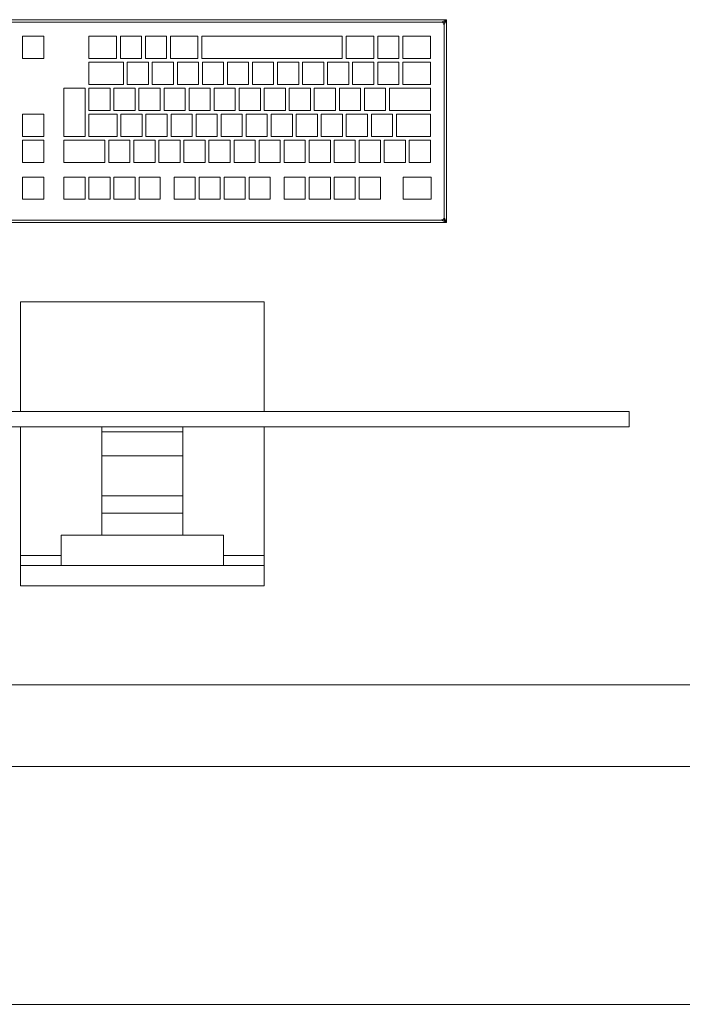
# Model space of a CAD drawing. Header units: millimetres. Extents: x 321 to 585, y -277 to 9.
# Tile 1014 of 1056: x 381.544 to 382.373, y -40.113 to -38.88. Entities that reach past the tile are written whole.
import ezdxf

# ---------------------------------------------------------------- set-up
doc = ezdxf.new("R2010")
doc.units = ezdxf.units.MM
doc.header["$MEASUREMENT"] = 0
for name, color, linetype, lineweight in [('IFC-Elemento construtivo genérico-Contorno', 253, 'Continuous', 5), ('IFC-Laje-Contorno', 134, 'Continuous', 5), ('IFC-Parede-Contorno', 42, 'Continuous', 5)]:
    doc.layers.add(name, color=color, linetype=linetype, lineweight=lineweight)

msp = doc.modelspace()

# ---------------------------------------------------------------- linework, layer by layer
at = {"layer": 'IFC-Elemento construtivo genérico-Contorno', "lineweight": 5}
for p, q in [((381.3162, -38.8804), (382.0782, -38.8804)), ((381.3162, -38.8804), (382.0782, -38.8804)), ((382.0719, -38.8836), (382.0782, -38.8804)), ((382.0732, -38.8829), (382.0782, -38.8804)), ((382.0745, -38.8823), (382.0782, -38.8804)), ((382.0751, -38.8868), (382.0782, -38.8804)), ((382.0758, -38.8829), (382.0782, -38.8804)), ((382.0758, -38.8829), (382.0782, -38.8804)), ((382.0764, -38.8841), (382.0782, -38.8804)), ((382.0782, -39.1344), (382.0782, -38.8804)), ((382.0782, -39.1344), (382.0782, -38.8804)), ((381.3226, -38.8836), (382.0719, -38.8836)), ((381.3226, -38.8836), (382.0719, -38.8836)), ((382.0719, -38.8836), (382.0745, -38.8823)), ((382.0719, -38.8836), (382.0732, -38.8829)), ((382.0719, -38.8836), (382.0734, -38.8842)), ((382.0719, -38.8836), (382.0734, -38.8842)), ((382.0719, -38.8836), (382.0727, -38.8839)), ((382.0727, -38.8839), (382.0734, -38.8842)), ((382.0734, -38.8842), (382.0741, -38.8845)), ((382.0734, -38.8842), (382.0741, -38.8845)), ((382.0741, -38.8845), (382.0758, -38.8829)), ((382.0741, -38.8845), (382.0758, -38.8829)), ((382.0741, -38.8845), (382.0747, -38.8859)), ((382.0741, -38.8845), (382.0751, -38.8868)), ((382.0741, -38.8845), (382.0751, -38.8868)), ((382.0741, -38.8845), (382.0747, -38.8859)), ((382.0747, -38.8859), (382.0749, -38.8863)), ((382.0747, -38.8859), (382.0749, -38.8863)), ((382.0749, -38.8863), (382.0751, -38.8868)), ((382.0749, -38.8863), (382.0751, -38.8868)), ((382.0751, -38.8868), (382.0757, -38.8854)), ((382.0751, -38.8868), (382.0754, -38.8861)), ((382.0751, -39.1281), (382.0751, -38.8868)), ((382.0751, -39.1281), (382.0751, -38.8868)), ((382.0754, -38.8861), (382.0764, -38.8841)), ((382.0757, -38.8854), (382.0764, -38.8841)), ((381.5473, -38.9011), (381.5738, -38.9011)), ((381.5473, -38.9288), (381.5473, -38.9011)), ((381.5473, -38.9011), (381.5738, -38.9011)), ((381.5473, -38.9288), (381.5473, -38.9011)), ((381.5738, -38.9288), (381.5738, -38.9011)), ((381.5738, -38.9288), (381.5738, -38.9011)), ((381.6303, -38.9288), (381.6303, -38.9011)), ((381.6303, -38.9011), (381.6649, -38.9011)), ((381.6303, -38.9288), (381.6303, -38.9011)), ((381.6303, -38.9011), (381.6649, -38.9011)), ((381.6649, -38.9288), (381.6649, -38.9011)), ((381.6649, -38.9288), (381.6649, -38.9011)), ((381.6697, -38.9288), (381.6697, -38.9011)), ((381.6697, -38.9011), (381.6962, -38.9011)), ((381.6697, -38.9288), (381.6697, -38.9011)), ((381.6697, -38.9011), (381.6962, -38.9011)), ((381.6962, -38.9288), (381.6962, -38.9011)), ((381.6962, -38.9288), (381.6962, -38.9011)), ((381.7011, -38.9288), (381.7011, -38.9011)), ((381.7011, -38.9011), (381.7276, -38.9011)), ((381.7011, -38.9288), (381.7011, -38.9011)), ((381.7011, -38.9011), (381.7276, -38.9011)), ((381.7276, -38.9288), (381.7276, -38.9011)), ((381.7276, -38.9288), (381.7276, -38.9011)), ((381.7324, -38.9288), (381.7324, -38.9011)), ((381.7324, -38.9011), (381.7668, -38.9011)), ((381.7324, -38.9288), (381.7324, -38.9011)), ((381.7324, -38.9011), (381.7668, -38.9011)), ((381.7668, -38.9288), (381.7668, -38.9011)), ((381.7668, -38.9288), (381.7668, -38.9011)), ((381.7716, -38.9288), (381.7716, -38.9011)), ((381.7716, -38.9011), (381.9475, -38.9011)), ((381.7716, -38.9288), (381.7716, -38.9011)), ((381.7716, -38.9011), (381.9475, -38.9011)), ((381.9475, -38.9288), (381.9475, -38.9011)), ((381.9475, -38.9288), (381.9475, -38.9011)), ((381.9523, -38.9288), (381.9523, -38.9011)), ((381.9523, -38.9011), (381.9871, -38.9011)), ((381.9523, -38.9288), (381.9523, -38.9011)), ((381.9523, -38.9011), (381.9871, -38.9011)), ((381.9871, -38.9288), (381.9871, -38.9011)), ((381.9871, -38.9288), (381.9871, -38.9011)), ((381.9919, -38.9288), (381.9919, -38.9011)), ((381.9919, -38.9011), (382.0184, -38.9011)), ((381.9919, -38.9288), (381.9919, -38.9011)), ((381.9919, -38.9011), (382.0184, -38.9011)), ((382.0184, -38.9288), (382.0184, -38.9011)), ((382.0184, -38.9288), (382.0184, -38.9011)), ((382.0232, -38.9288), (382.0232, -38.9011)), ((382.0232, -38.9011), (382.058, -38.9011)), ((382.0232, -38.9288), (382.0232, -38.9011)), ((382.0232, -38.9011), (382.058, -38.9011)), ((382.058, -38.9288), (382.058, -38.9011)), ((382.058, -38.9288), (382.058, -38.9011)), ((381.5473, -38.9288), (381.5738, -38.9288)), ((381.5473, -38.9288), (381.5738, -38.9288)), ((381.6303, -38.9288), (381.6649, -38.9288)), ((381.6303, -38.9288), (381.6649, -38.9288)), ((381.6697, -38.9288), (381.6962, -38.9288)), ((381.6697, -38.9288), (381.6962, -38.9288)), ((381.7011, -38.9288), (381.7276, -38.9288)), ((381.7011, -38.9288), (381.7276, -38.9288)), ((381.7324, -38.9288), (381.7668, -38.9288)), ((381.7324, -38.9288), (381.7668, -38.9288)), ((381.7716, -38.9288), (381.9475, -38.9288)), ((381.7716, -38.9288), (381.9475, -38.9288)), ((381.9523, -38.9288), (381.9871, -38.9288)), ((381.9523, -38.9288), (381.9871, -38.9288)), ((381.9919, -38.9288), (382.0184, -38.9288)), ((381.9919, -38.9288), (382.0184, -38.9288)), ((382.0232, -38.9288), (382.058, -38.9288)), ((382.0232, -38.9288), (382.058, -38.9288)), ((381.6303, -38.9614), (381.6303, -38.9337)), ((381.6303, -38.9337), (381.6735, -38.9337)), ((381.6303, -38.9614), (381.6303, -38.9337)), ((381.6303, -38.9337), (381.6735, -38.9337)), ((381.6735, -38.9614), (381.6735, -38.9337)), ((381.6735, -38.9614), (381.6735, -38.9337)), ((381.6784, -38.9614), (381.6784, -38.9337)), ((381.6784, -38.9337), (381.7049, -38.9337)), ((381.6784, -38.9614), (381.6784, -38.9337)), ((381.6784, -38.9337), (381.7049, -38.9337)), ((381.7049, -38.9614), (381.7049, -38.9337)), ((381.7049, -38.9614), (381.7049, -38.9337)), ((381.7097, -38.9614), (381.7097, -38.9337)), ((381.7097, -38.9337), (381.7362, -38.9337)), ((381.7097, -38.9614), (381.7097, -38.9337)), ((381.7097, -38.9337), (381.7362, -38.9337)), ((381.7362, -38.9614), (381.7362, -38.9337)), ((381.7362, -38.9614), (381.7362, -38.9337)), ((381.7411, -38.9614), (381.7411, -38.9337)), ((381.7411, -38.9337), (381.7676, -38.9337)), ((381.7411, -38.9614), (381.7411, -38.9337)), ((381.7411, -38.9337), (381.7676, -38.9337)), ((381.7676, -38.9614), (381.7676, -38.9337)), ((381.7676, -38.9614), (381.7676, -38.9337)), ((381.7724, -38.9614), (381.7724, -38.9337)), ((381.7724, -38.9337), (381.7989, -38.9337)), ((381.7724, -38.9614), (381.7724, -38.9337)), ((381.7724, -38.9337), (381.7989, -38.9337)), ((381.7989, -38.9614), (381.7989, -38.9337)), ((381.7989, -38.9614), (381.7989, -38.9337)), ((381.8038, -38.9614), (381.8038, -38.9337)), ((381.8038, -38.9337), (381.8303, -38.9337)), ((381.8038, -38.9614), (381.8038, -38.9337)), ((381.8038, -38.9337), (381.8303, -38.9337)), ((381.8303, -38.9614), (381.8303, -38.9337)), ((381.8303, -38.9614), (381.8303, -38.9337)), ((381.8351, -38.9614), (381.8351, -38.9337)), ((381.8351, -38.9337), (381.8616, -38.9337)), ((381.8351, -38.9614), (381.8351, -38.9337)), ((381.8351, -38.9337), (381.8616, -38.9337)), ((381.8616, -38.9614), (381.8616, -38.9337)), ((381.8616, -38.9614), (381.8616, -38.9337)), ((381.8665, -38.9614), (381.8665, -38.9337)), ((381.8665, -38.9337), (381.893, -38.9337)), ((381.8665, -38.9614), (381.8665, -38.9337)), ((381.8665, -38.9337), (381.893, -38.9337)), ((381.893, -38.9614), (381.893, -38.9337)), ((381.893, -38.9614), (381.893, -38.9337)), ((381.8978, -38.9614), (381.8978, -38.9337)), ((381.8978, -38.9337), (381.9244, -38.9337)), ((381.8978, -38.9614), (381.8978, -38.9337)), ((381.8978, -38.9337), (381.9244, -38.9337)), ((381.9244, -38.9614), (381.9244, -38.9337)), ((381.9244, -38.9614), (381.9244, -38.9337)), ((381.9292, -38.9614), (381.9292, -38.9337)), ((381.9292, -38.9337), (381.9557, -38.9337)), ((381.9292, -38.9614), (381.9292, -38.9337)), ((381.9292, -38.9337), (381.9557, -38.9337)), ((381.9557, -38.9614), (381.9557, -38.9337)), ((381.9557, -38.9614), (381.9557, -38.9337)), ((381.9605, -38.9614), (381.9605, -38.9337)), ((381.9605, -38.9337), (381.9871, -38.9337)), ((381.9605, -38.9614), (381.9605, -38.9337)), ((381.9605, -38.9337), (381.9871, -38.9337)), ((381.9871, -38.9614), (381.9871, -38.9337)), ((381.9871, -38.9614), (381.9871, -38.9337)), ((381.9919, -38.9614), (381.9919, -38.9337)), ((381.9919, -38.9337), (382.0184, -38.9337)), ((381.9919, -38.9614), (381.9919, -38.9337)), ((381.9919, -38.9337), (382.0184, -38.9337)), ((382.0184, -38.9614), (382.0184, -38.9337)), ((382.0184, -38.9614), (382.0184, -38.9337)), ((382.0232, -38.9614), (382.0232, -38.9337)), ((382.0232, -38.9337), (382.058, -38.9337)), ((382.0232, -38.9614), (382.0232, -38.9337)), ((382.0232, -38.9337), (382.058, -38.9337)), ((382.058, -38.9614), (382.058, -38.9337)), ((382.058, -38.9614), (382.058, -38.9337)), ((381.599, -39.0266), (381.599, -38.9662)), ((381.599, -38.9662), (381.6255, -38.9662)), ((381.599, -39.0266), (381.599, -38.9662)), ((381.599, -38.9662), (381.6255, -38.9662)), ((381.6255, -39.0266), (381.6255, -38.9662)), ((381.6255, -39.0266), (381.6255, -38.9662)), ((381.6303, -38.9614), (381.6735, -38.9614)), ((381.6303, -38.9614), (381.6735, -38.9614)), ((381.6303, -38.994), (381.6303, -38.9662)), ((381.6303, -38.9662), (381.6568, -38.9662)), ((381.6303, -38.994), (381.6303, -38.9662)), ((381.6303, -38.9662), (381.6568, -38.9662)), ((381.6568, -38.994), (381.6568, -38.9662)), ((381.6568, -38.994), (381.6568, -38.9662)), ((381.6617, -38.994), (381.6617, -38.9662)), ((381.6617, -38.9662), (381.6882, -38.9662)), ((381.6617, -38.994), (381.6617, -38.9662)), ((381.6617, -38.9662), (381.6882, -38.9662)), ((381.6784, -38.9614), (381.7049, -38.9614)), ((381.6784, -38.9614), (381.7049, -38.9614)), ((381.6882, -38.994), (381.6882, -38.9662)), ((381.6882, -38.994), (381.6882, -38.9662)), ((381.693, -38.994), (381.693, -38.9662)), ((381.693, -38.9662), (381.7196, -38.9662)), ((381.693, -38.994), (381.693, -38.9662)), ((381.693, -38.9662), (381.7196, -38.9662)), ((381.7097, -38.9614), (381.7362, -38.9614)), ((381.7097, -38.9614), (381.7362, -38.9614)), ((381.7196, -38.994), (381.7196, -38.9662)), ((381.7196, -38.994), (381.7196, -38.9662)), ((381.7244, -38.994), (381.7244, -38.9662)), ((381.7244, -38.9662), (381.7509, -38.9662)), ((381.7244, -38.994), (381.7244, -38.9662)), ((381.7244, -38.9662), (381.7509, -38.9662)), ((381.7411, -38.9614), (381.7676, -38.9614)), ((381.7411, -38.9614), (381.7676, -38.9614)), ((381.7509, -38.994), (381.7509, -38.9662)), ((381.7509, -38.994), (381.7509, -38.9662)), ((381.7557, -38.994), (381.7557, -38.9662)), ((381.7557, -38.9662), (381.7823, -38.9662)), ((381.7557, -38.994), (381.7557, -38.9662)), ((381.7557, -38.9662), (381.7823, -38.9662)), ((381.7724, -38.9614), (381.7989, -38.9614)), ((381.7724, -38.9614), (381.7989, -38.9614)), ((381.7823, -38.994), (381.7823, -38.9662)), ((381.7823, -38.994), (381.7823, -38.9662)), ((381.7871, -38.994), (381.7871, -38.9662)), ((381.7871, -38.9662), (381.8136, -38.9662)), ((381.7871, -38.994), (381.7871, -38.9662)), ((381.7871, -38.9662), (381.8136, -38.9662)), ((381.8038, -38.9614), (381.8303, -38.9614)), ((381.8038, -38.9614), (381.8303, -38.9614)), ((381.8136, -38.994), (381.8136, -38.9662)), ((381.8136, -38.994), (381.8136, -38.9662)), ((381.8184, -38.994), (381.8184, -38.9662)), ((381.8184, -38.9662), (381.845, -38.9662)), ((381.8184, -38.994), (381.8184, -38.9662)), ((381.8184, -38.9662), (381.845, -38.9662)), ((381.8351, -38.9614), (381.8616, -38.9614)), ((381.8351, -38.9614), (381.8616, -38.9614)), ((381.845, -38.994), (381.845, -38.9662)), ((381.845, -38.994), (381.845, -38.9662)), ((381.8498, -38.994), (381.8498, -38.9662)), ((381.8498, -38.9662), (381.8763, -38.9662)), ((381.8498, -38.994), (381.8498, -38.9662)), ((381.8498, -38.9662), (381.8763, -38.9662)), ((381.8665, -38.9614), (381.893, -38.9614)), ((381.8665, -38.9614), (381.893, -38.9614)), ((381.8763, -38.994), (381.8763, -38.9662)), ((381.8763, -38.994), (381.8763, -38.9662)), ((381.8812, -38.994), (381.8812, -38.9662)), ((381.8812, -38.9662), (381.9077, -38.9662)), ((381.8812, -38.994), (381.8812, -38.9662)), ((381.8812, -38.9662), (381.9077, -38.9662)), ((381.8978, -38.9614), (381.9244, -38.9614)), ((381.8978, -38.9614), (381.9244, -38.9614)), ((381.9077, -38.994), (381.9077, -38.9662)), ((381.9077, -38.994), (381.9077, -38.9662)), ((381.9125, -38.994), (381.9125, -38.9662)), ((381.9125, -38.9662), (381.939, -38.9662)), ((381.9125, -38.994), (381.9125, -38.9662)), ((381.9125, -38.9662), (381.939, -38.9662)), ((381.9292, -38.9614), (381.9557, -38.9614)), ((381.9292, -38.9614), (381.9557, -38.9614)), ((381.939, -38.994), (381.939, -38.9662)), ((381.939, -38.994), (381.939, -38.9662)), ((381.9439, -38.994), (381.9439, -38.9662)), ((381.9439, -38.9662), (381.9704, -38.9662)), ((381.9439, -38.994), (381.9439, -38.9662)), ((381.9439, -38.9662), (381.9704, -38.9662)), ((381.9605, -38.9614), (381.9871, -38.9614)), ((381.9605, -38.9614), (381.9871, -38.9614)), ((381.9704, -38.994), (381.9704, -38.9662)), ((381.9704, -38.994), (381.9704, -38.9662)), ((381.9752, -38.994), (381.9752, -38.9662)), ((381.9752, -38.9662), (382.0017, -38.9662)), ((381.9752, -38.994), (381.9752, -38.9662)), ((381.9752, -38.9662), (382.0017, -38.9662)), ((381.9919, -38.9614), (382.0184, -38.9614)), ((381.9919, -38.9614), (382.0184, -38.9614)), ((382.0017, -38.994), (382.0017, -38.9662)), ((382.0017, -38.994), (382.0017, -38.9662)), ((382.0066, -38.994), (382.0066, -38.9662)), ((382.0066, -38.9662), (382.058, -38.9662)), ((382.0066, -38.994), (382.0066, -38.9662)), ((382.0066, -38.9662), (382.058, -38.9662)), ((382.0232, -38.9614), (382.058, -38.9614)), ((382.0232, -38.9614), (382.058, -38.9614)), ((382.058, -38.994), (382.058, -38.9662)), ((382.058, -38.994), (382.058, -38.9662)), ((381.5473, -38.9988), (381.5738, -38.9988)), ((381.5473, -39.0266), (381.5473, -38.9988)), ((381.5473, -38.9988), (381.5738, -38.9988)), ((381.5473, -39.0266), (381.5473, -38.9988)), ((381.5738, -39.0266), (381.5738, -38.9988)), ((381.5738, -39.0266), (381.5738, -38.9988)), ((381.6303, -38.994), (381.6568, -38.994)), ((381.6303, -38.994), (381.6568, -38.994)), ((381.6303, -39.0266), (381.6303, -38.9988)), ((381.6303, -38.9988), (381.6656, -38.9988)), ((381.6303, -39.0266), (381.6303, -38.9988)), ((381.6303, -38.9988), (381.6656, -38.9988)), ((381.6617, -38.994), (381.6882, -38.994)), ((381.6617, -38.994), (381.6882, -38.994)), ((381.6656, -39.0266), (381.6656, -38.9988)), ((381.6656, -39.0266), (381.6656, -38.9988)), ((381.6704, -39.0266), (381.6704, -38.9988)), ((381.6704, -38.9988), (381.697, -38.9988)), ((381.6704, -39.0266), (381.6704, -38.9988)), ((381.6704, -38.9988), (381.697, -38.9988)), ((381.693, -38.994), (381.7196, -38.994)), ((381.693, -38.994), (381.7196, -38.994)), ((381.697, -39.0266), (381.697, -38.9988)), ((381.697, -39.0266), (381.697, -38.9988)), ((381.7018, -39.0266), (381.7018, -38.9988)), ((381.7018, -38.9988), (381.7283, -38.9988)), ((381.7018, -39.0266), (381.7018, -38.9988)), ((381.7018, -38.9988), (381.7283, -38.9988)), ((381.7244, -38.994), (381.7509, -38.994)), ((381.7244, -38.994), (381.7509, -38.994)), ((381.7283, -39.0266), (381.7283, -38.9988)), ((381.7283, -39.0266), (381.7283, -38.9988)), ((381.7332, -39.0266), (381.7332, -38.9988)), ((381.7332, -38.9988), (381.7597, -38.9988)), ((381.7332, -39.0266), (381.7332, -38.9988)), ((381.7332, -38.9988), (381.7597, -38.9988)), ((381.7557, -38.994), (381.7823, -38.994)), ((381.7557, -38.994), (381.7823, -38.994)), ((381.7597, -39.0266), (381.7597, -38.9988)), ((381.7597, -39.0266), (381.7597, -38.9988)), ((381.7645, -39.0266), (381.7645, -38.9988)), ((381.7645, -38.9988), (381.791, -38.9988)), ((381.7645, -39.0266), (381.7645, -38.9988)), ((381.7645, -38.9988), (381.791, -38.9988)), ((381.7871, -38.994), (381.8136, -38.994)), ((381.7871, -38.994), (381.8136, -38.994)), ((381.791, -39.0266), (381.791, -38.9988)), ((381.791, -39.0266), (381.791, -38.9988)), ((381.7959, -39.0266), (381.7959, -38.9988)), ((381.7959, -38.9988), (381.8224, -38.9988)), ((381.7959, -39.0266), (381.7959, -38.9988)), ((381.7959, -38.9988), (381.8224, -38.9988)), ((381.8184, -38.994), (381.845, -38.994)), ((381.8184, -38.994), (381.845, -38.994)), ((381.8224, -39.0266), (381.8224, -38.9988)), ((381.8224, -39.0266), (381.8224, -38.9988)), ((381.8272, -39.0266), (381.8272, -38.9988)), ((381.8272, -38.9988), (381.8537, -38.9988)), ((381.8272, -39.0266), (381.8272, -38.9988)), ((381.8272, -38.9988), (381.8537, -38.9988)), ((381.8498, -38.994), (381.8763, -38.994)), ((381.8498, -38.994), (381.8763, -38.994)), ((381.8537, -39.0266), (381.8537, -38.9988)), ((381.8537, -39.0266), (381.8537, -38.9988)), ((381.8586, -39.0266), (381.8586, -38.9988)), ((381.8586, -38.9988), (381.8851, -38.9988)), ((381.8586, -39.0266), (381.8586, -38.9988)), ((381.8586, -38.9988), (381.8851, -38.9988)), ((381.8812, -38.994), (381.9077, -38.994)), ((381.8812, -38.994), (381.9077, -38.994)), ((381.8851, -39.0266), (381.8851, -38.9988)), ((381.8851, -39.0266), (381.8851, -38.9988)), ((381.8899, -39.0266), (381.8899, -38.9988)), ((381.8899, -38.9988), (381.9165, -38.9988)), ((381.8899, -39.0266), (381.8899, -38.9988)), ((381.8899, -38.9988), (381.9165, -38.9988)), ((381.9125, -38.994), (381.939, -38.994)), ((381.9125, -38.994), (381.939, -38.994)), ((381.9165, -39.0266), (381.9165, -38.9988)), ((381.9165, -39.0266), (381.9165, -38.9988)), ((381.9213, -39.0266), (381.9213, -38.9988)), ((381.9213, -38.9988), (381.9478, -38.9988)), ((381.9213, -39.0266), (381.9213, -38.9988)), ((381.9213, -38.9988), (381.9478, -38.9988)), ((381.9439, -38.994), (381.9704, -38.994)), ((381.9439, -38.994), (381.9704, -38.994)), ((381.9478, -39.0266), (381.9478, -38.9988)), ((381.9478, -39.0266), (381.9478, -38.9988)), ((381.9526, -39.0266), (381.9526, -38.9988)), ((381.9526, -38.9988), (381.9792, -38.9988)), ((381.9526, -39.0266), (381.9526, -38.9988)), ((381.9526, -38.9988), (381.9792, -38.9988)), ((381.9752, -38.994), (382.0017, -38.994)), ((381.9752, -38.994), (382.0017, -38.994)), ((381.9792, -39.0266), (381.9792, -38.9988)), ((381.9792, -39.0266), (381.9792, -38.9988)), ((381.984, -39.0266), (381.984, -38.9988)), ((381.984, -38.9988), (382.0105, -38.9988)), ((381.984, -39.0266), (381.984, -38.9988)), ((381.984, -38.9988), (382.0105, -38.9988)), ((382.0066, -38.994), (382.058, -38.994)), ((382.0066, -38.994), (382.058, -38.994)), ((382.0105, -39.0266), (382.0105, -38.9988)), ((382.0105, -39.0266), (382.0105, -38.9988)), ((382.0153, -39.0266), (382.0153, -38.9988)), ((382.0153, -38.9988), (382.058, -38.9988)), ((382.0153, -39.0266), (382.0153, -38.9988)), ((382.0153, -38.9988), (382.058, -38.9988)), ((382.058, -39.0266), (382.058, -38.9988)), ((382.058, -39.0266), (382.058, -38.9988)), ((381.5473, -39.0266), (381.5738, -39.0266)), ((381.5473, -39.0266), (381.5738, -39.0266)), ((381.599, -39.0266), (381.6255, -39.0266)), ((381.599, -39.0266), (381.6255, -39.0266)), ((381.6303, -39.0266), (381.6656, -39.0266)), ((381.6303, -39.0266), (381.6656, -39.0266)), ((381.6704, -39.0266), (381.697, -39.0266)), ((381.6704, -39.0266), (381.697, -39.0266)), ((381.7018, -39.0266), (381.7283, -39.0266)), ((381.7018, -39.0266), (381.7283, -39.0266)), ((381.7332, -39.0266), (381.7597, -39.0266)), ((381.7332, -39.0266), (381.7597, -39.0266)), ((381.7645, -39.0266), (381.791, -39.0266)), ((381.7645, -39.0266), (381.791, -39.0266)), ((381.7959, -39.0266), (381.8224, -39.0266)), ((381.7959, -39.0266), (381.8224, -39.0266)), ((381.8272, -39.0266), (381.8537, -39.0266)), ((381.8272, -39.0266), (381.8537, -39.0266)), ((381.8586, -39.0266), (381.8851, -39.0266)), ((381.8586, -39.0266), (381.8851, -39.0266)), ((381.8899, -39.0266), (381.9165, -39.0266)), ((381.8899, -39.0266), (381.9165, -39.0266)), ((381.9213, -39.0266), (381.9478, -39.0266)), ((381.9213, -39.0266), (381.9478, -39.0266)), ((381.9526, -39.0266), (381.9792, -39.0266)), ((381.9526, -39.0266), (381.9792, -39.0266)), ((381.984, -39.0266), (382.0105, -39.0266)), ((381.984, -39.0266), (382.0105, -39.0266)), ((382.0153, -39.0266), (382.058, -39.0266)), ((382.0153, -39.0266), (382.058, -39.0266)), ((381.5473, -39.0592), (381.5473, -39.0314)), ((381.5473, -39.0314), (381.5738, -39.0314)), ((381.5473, -39.0592), (381.5473, -39.0314)), ((381.5473, -39.0314), (381.5738, -39.0314)), ((381.5738, -39.0592), (381.5738, -39.0314)), ((381.5738, -39.0592), (381.5738, -39.0314)), ((381.599, -39.0592), (381.599, -39.0314)), ((381.599, -39.0314), (381.6504, -39.0314)), ((381.599, -39.0592), (381.599, -39.0314)), ((381.599, -39.0314), (381.6504, -39.0314)), ((381.6504, -39.0592), (381.6504, -39.0314)), ((381.6504, -39.0592), (381.6504, -39.0314)), ((381.6552, -39.0592), (381.6552, -39.0314)), ((381.6552, -39.0314), (381.6817, -39.0314)), ((381.6552, -39.0592), (381.6552, -39.0314)), ((381.6552, -39.0314), (381.6817, -39.0314)), ((381.6817, -39.0592), (381.6817, -39.0314)), ((381.6817, -39.0592), (381.6817, -39.0314)), ((381.6866, -39.0592), (381.6866, -39.0314)), ((381.6866, -39.0314), (381.7131, -39.0314)), ((381.6866, -39.0592), (381.6866, -39.0314)), ((381.6866, -39.0314), (381.7131, -39.0314)), ((381.7131, -39.0592), (381.7131, -39.0314)), ((381.7131, -39.0592), (381.7131, -39.0314)), ((381.7179, -39.0592), (381.7179, -39.0314)), ((381.7179, -39.0314), (381.7444, -39.0314)), ((381.7179, -39.0592), (381.7179, -39.0314)), ((381.7179, -39.0314), (381.7444, -39.0314)), ((381.7444, -39.0592), (381.7444, -39.0314)), ((381.7444, -39.0592), (381.7444, -39.0314)), ((381.7493, -39.0592), (381.7493, -39.0314)), ((381.7493, -39.0314), (381.7758, -39.0314)), ((381.7493, -39.0592), (381.7493, -39.0314)), ((381.7493, -39.0314), (381.7758, -39.0314)), ((381.7758, -39.0592), (381.7758, -39.0314)), ((381.7758, -39.0592), (381.7758, -39.0314)), ((381.7806, -39.0592), (381.7806, -39.0314)), ((381.7806, -39.0314), (381.8071, -39.0314)), ((381.7806, -39.0592), (381.7806, -39.0314)), ((381.7806, -39.0314), (381.8071, -39.0314)), ((381.8071, -39.0592), (381.8071, -39.0314)), ((381.8071, -39.0592), (381.8071, -39.0314)), ((381.812, -39.0592), (381.812, -39.0314)), ((381.812, -39.0314), (381.8385, -39.0314)), ((381.812, -39.0592), (381.812, -39.0314)), ((381.812, -39.0314), (381.8385, -39.0314)), ((381.8385, -39.0592), (381.8385, -39.0314)), ((381.8385, -39.0592), (381.8385, -39.0314)), ((381.8433, -39.0592), (381.8433, -39.0314)), ((381.8433, -39.0314), (381.8699, -39.0314)), ((381.8433, -39.0592), (381.8433, -39.0314)), ((381.8433, -39.0314), (381.8699, -39.0314)), ((381.8699, -39.0592), (381.8699, -39.0314)), ((381.8699, -39.0592), (381.8699, -39.0314)), ((381.8747, -39.0592), (381.8747, -39.0314)), ((381.8747, -39.0314), (381.9012, -39.0314)), ((381.8747, -39.0592), (381.8747, -39.0314)), ((381.8747, -39.0314), (381.9012, -39.0314)), ((381.9012, -39.0592), (381.9012, -39.0314)), ((381.9012, -39.0592), (381.9012, -39.0314)), ((381.906, -39.0592), (381.906, -39.0314)), ((381.906, -39.0314), (381.9326, -39.0314)), ((381.906, -39.0592), (381.906, -39.0314)), ((381.906, -39.0314), (381.9326, -39.0314)), ((381.9326, -39.0592), (381.9326, -39.0314)), ((381.9326, -39.0592), (381.9326, -39.0314)), ((381.9374, -39.0592), (381.9374, -39.0314)), ((381.9374, -39.0314), (381.9639, -39.0314)), ((381.9374, -39.0592), (381.9374, -39.0314)), ((381.9374, -39.0314), (381.9639, -39.0314)), ((381.9639, -39.0592), (381.9639, -39.0314)), ((381.9639, -39.0592), (381.9639, -39.0314)), ((381.9687, -39.0592), (381.9687, -39.0314)), ((381.9687, -39.0314), (381.9953, -39.0314)), ((381.9687, -39.0592), (381.9687, -39.0314)), ((381.9687, -39.0314), (381.9953, -39.0314)), ((381.9953, -39.0592), (381.9953, -39.0314)), ((381.9953, -39.0592), (381.9953, -39.0314)), ((382.0001, -39.0592), (382.0001, -39.0314)), ((382.0001, -39.0314), (382.0266, -39.0314)), ((382.0001, -39.0592), (382.0001, -39.0314)), ((382.0001, -39.0314), (382.0266, -39.0314)), ((382.0266, -39.0592), (382.0266, -39.0314)), ((382.0266, -39.0592), (382.0266, -39.0314)), ((382.0315, -39.0592), (382.0315, -39.0314)), ((382.0315, -39.0314), (382.058, -39.0314)), ((382.0315, -39.0592), (382.0315, -39.0314)), ((382.0315, -39.0314), (382.058, -39.0314)), ((382.058, -39.0592), (382.058, -39.0314)), ((382.058, -39.0592), (382.058, -39.0314)), ((381.5473, -39.0592), (381.5738, -39.0592)), ((381.5473, -39.0592), (381.5738, -39.0592)), ((381.599, -39.0592), (381.6504, -39.0592)), ((381.599, -39.0592), (381.6504, -39.0592)), ((381.6552, -39.0592), (381.6817, -39.0592)), ((381.6552, -39.0592), (381.6817, -39.0592)), ((381.6866, -39.0592), (381.7131, -39.0592)), ((381.6866, -39.0592), (381.7131, -39.0592)), ((381.7179, -39.0592), (381.7444, -39.0592)), ((381.7179, -39.0592), (381.7444, -39.0592)), ((381.7493, -39.0592), (381.7758, -39.0592)), ((381.7493, -39.0592), (381.7758, -39.0592)), ((381.7806, -39.0592), (381.8071, -39.0592)), ((381.7806, -39.0592), (381.8071, -39.0592)), ((381.812, -39.0592), (381.8385, -39.0592)), ((381.812, -39.0592), (381.8385, -39.0592)), ((381.8433, -39.0592), (381.8699, -39.0592)), ((381.8433, -39.0592), (381.8699, -39.0592)), ((381.8747, -39.0592), (381.9012, -39.0592)), ((381.8747, -39.0592), (381.9012, -39.0592)), ((381.906, -39.0592), (381.9326, -39.0592)), ((381.906, -39.0592), (381.9326, -39.0592)), ((381.9374, -39.0592), (381.9639, -39.0592)), ((381.9374, -39.0592), (381.9639, -39.0592)), ((381.9687, -39.0592), (381.9953, -39.0592)), ((381.9687, -39.0592), (381.9953, -39.0592)), ((382.0001, -39.0592), (382.0266, -39.0592)), ((382.0001, -39.0592), (382.0266, -39.0592)), ((382.0315, -39.0592), (382.058, -39.0592)), ((382.0315, -39.0592), (382.058, -39.0592)), ((381.5473, -39.1051), (381.5473, -39.0774)), ((381.5473, -39.0774), (381.5738, -39.0774)), ((381.5473, -39.1051), (381.5473, -39.0774)), ((381.5473, -39.0774), (381.5738, -39.0774)), ((381.5738, -39.1051), (381.5738, -39.0774)), ((381.5738, -39.1051), (381.5738, -39.0774)), ((381.599, -39.1051), (381.599, -39.0774)), ((381.599, -39.0774), (381.6255, -39.0774)), ((381.599, -39.1051), (381.599, -39.0774)), ((381.599, -39.0774), (381.6255, -39.0774)), ((381.6255, -39.1051), (381.6255, -39.0774)), ((381.6255, -39.1051), (381.6255, -39.0774)), ((381.6304, -39.1051), (381.6304, -39.0774)), ((381.6304, -39.0774), (381.6569, -39.0774)), ((381.6304, -39.1051), (381.6304, -39.0774)), ((381.6304, -39.0774), (381.6569, -39.0774)), ((381.6569, -39.1051), (381.6569, -39.0774)), ((381.6569, -39.1051), (381.6569, -39.0774)), ((381.6617, -39.1051), (381.6617, -39.0774)), ((381.6617, -39.0774), (381.6883, -39.0774)), ((381.6617, -39.1051), (381.6617, -39.0774)), ((381.6617, -39.0774), (381.6883, -39.0774)), ((381.6883, -39.1051), (381.6883, -39.0774)), ((381.6883, -39.1051), (381.6883, -39.0774)), ((381.6931, -39.1051), (381.6931, -39.0774)), ((381.6931, -39.0774), (381.7196, -39.0774)), ((381.6931, -39.1051), (381.6931, -39.0774)), ((381.6931, -39.0774), (381.7196, -39.0774)), ((381.7196, -39.1051), (381.7196, -39.0774)), ((381.7196, -39.1051), (381.7196, -39.0774)), ((381.7369, -39.1051), (381.7369, -39.0774)), ((381.7369, -39.0774), (381.7634, -39.0774)), ((381.7369, -39.1051), (381.7369, -39.0774)), ((381.7369, -39.0774), (381.7634, -39.0774)), ((381.7634, -39.1051), (381.7634, -39.0774)), ((381.7634, -39.1051), (381.7634, -39.0774)), ((381.7682, -39.1051), (381.7682, -39.0774)), ((381.7682, -39.0774), (381.7947, -39.0774)), ((381.7682, -39.1051), (381.7682, -39.0774)), ((381.7682, -39.0774), (381.7947, -39.0774)), ((381.7947, -39.1051), (381.7947, -39.0774)), ((381.7947, -39.1051), (381.7947, -39.0774)), ((381.7996, -39.1051), (381.7996, -39.0774)), ((381.7996, -39.0774), (381.8261, -39.0774)), ((381.7996, -39.1051), (381.7996, -39.0774)), ((381.7996, -39.0774), (381.8261, -39.0774)), ((381.8261, -39.1051), (381.8261, -39.0774)), ((381.8261, -39.1051), (381.8261, -39.0774)), ((381.8309, -39.1051), (381.8309, -39.0774)), ((381.8309, -39.0774), (381.8574, -39.0774)), ((381.8309, -39.1051), (381.8309, -39.0774)), ((381.8309, -39.0774), (381.8574, -39.0774)), ((381.8574, -39.1051), (381.8574, -39.0774)), ((381.8574, -39.1051), (381.8574, -39.0774)), ((381.8747, -39.1051), (381.8747, -39.0774)), ((381.8747, -39.0774), (381.9012, -39.0774)), ((381.8747, -39.1051), (381.8747, -39.0774)), ((381.8747, -39.0774), (381.9012, -39.0774)), ((381.9012, -39.1051), (381.9012, -39.0774)), ((381.9012, -39.1051), (381.9012, -39.0774)), ((381.906, -39.1051), (381.906, -39.0774)), ((381.906, -39.0774), (381.9326, -39.0774)), ((381.906, -39.1051), (381.906, -39.0774)), ((381.906, -39.0774), (381.9326, -39.0774)), ((381.9326, -39.1051), (381.9326, -39.0774)), ((381.9326, -39.1051), (381.9326, -39.0774)), ((381.9374, -39.1051), (381.9374, -39.0774)), ((381.9374, -39.0774), (381.9639, -39.0774)), ((381.9374, -39.1051), (381.9374, -39.0774)), ((381.9374, -39.0774), (381.9639, -39.0774)), ((381.9639, -39.1051), (381.9639, -39.0774)), ((381.9639, -39.1051), (381.9639, -39.0774)), ((381.9687, -39.1051), (381.9687, -39.0774)), ((381.9687, -39.0774), (381.9953, -39.0774)), ((381.9687, -39.1051), (381.9687, -39.0774)), ((381.9687, -39.0774), (381.9953, -39.0774)), ((381.9953, -39.1051), (381.9953, -39.0774)), ((381.9953, -39.1051), (381.9953, -39.0774)), ((382.0236, -39.1051), (382.0236, -39.0774)), ((382.0236, -39.0774), (382.0589, -39.0774)), ((382.0236, -39.1051), (382.0236, -39.0774)), ((382.0236, -39.0774), (382.0589, -39.0774)), ((382.0589, -39.1051), (382.0589, -39.0774)), ((382.0589, -39.1051), (382.0589, -39.0774)), ((381.5473, -39.1051), (381.5738, -39.1051)), ((381.5473, -39.1051), (381.5738, -39.1051)), ((381.599, -39.1051), (381.6255, -39.1051)), ((381.599, -39.1051), (381.6255, -39.1051)), ((381.6304, -39.1051), (381.6569, -39.1051)), ((381.6304, -39.1051), (381.6569, -39.1051)), ((381.6617, -39.1051), (381.6883, -39.1051)), ((381.6617, -39.1051), (381.6883, -39.1051)), ((381.6931, -39.1051), (381.7196, -39.1051)), ((381.6931, -39.1051), (381.7196, -39.1051)), ((381.7369, -39.1051), (381.7634, -39.1051)), ((381.7369, -39.1051), (381.7634, -39.1051)), ((381.7682, -39.1051), (381.7947, -39.1051)), ((381.7682, -39.1051), (381.7947, -39.1051)), ((381.7996, -39.1051), (381.8261, -39.1051)), ((381.7996, -39.1051), (381.8261, -39.1051)), ((381.8309, -39.1051), (381.8574, -39.1051)), ((381.8309, -39.1051), (381.8574, -39.1051)), ((381.8747, -39.1051), (381.9012, -39.1051)), ((381.8747, -39.1051), (381.9012, -39.1051)), ((381.906, -39.1051), (381.9326, -39.1051)), ((381.906, -39.1051), (381.9326, -39.1051)), ((381.9374, -39.1051), (381.9639, -39.1051)), ((381.9374, -39.1051), (381.9639, -39.1051)), ((381.9687, -39.1051), (381.9953, -39.1051)), ((381.9687, -39.1051), (381.9953, -39.1051)), ((382.0236, -39.1051), (382.0589, -39.1051)), ((382.0236, -39.1051), (382.0589, -39.1051)), ((381.3162, -39.1344), (382.0782, -39.1344)), ((381.3162, -39.1344), (382.0782, -39.1344)), ((381.3226, -39.1312), (382.0719, -39.1312)), ((381.3226, -39.1312), (382.0719, -39.1312)), ((382.0719, -39.1312), (382.0741, -39.1303)), ((382.0719, -39.1312), (382.0741, -39.1303)), ((382.0719, -39.1312), (382.0723, -39.1311)), ((382.0719, -39.1312), (382.0782, -39.1344)), ((382.0719, -39.1312), (382.0732, -39.1319)), ((382.0719, -39.1312), (382.0725, -39.1316)), ((382.0719, -39.1312), (382.0745, -39.1325)), ((382.0723, -39.1311), (382.0741, -39.1303)), ((382.0725, -39.1316), (382.0745, -39.1325)), ((382.0725, -39.1316), (382.0732, -39.1319)), ((382.0725, -39.1316), (382.0732, -39.1319)), ((382.0732, -39.1319), (382.0745, -39.1325)), ((382.0741, -39.1303), (382.0751, -39.1281)), ((382.0741, -39.1303), (382.0744, -39.1296)), ((382.0741, -39.1303), (382.0744, -39.1296)), ((382.0741, -39.1303), (382.0758, -39.1319)), ((382.0741, -39.1303), (382.0758, -39.1319)), ((382.0744, -39.1296), (382.0751, -39.1281)), ((382.0744, -39.1296), (382.0751, -39.1281)), ((382.0744, -39.1296), (382.0747, -39.1289)), ((382.0744, -39.1296), (382.0747, -39.1289)), ((382.0745, -39.1325), (382.0782, -39.1344)), ((382.0747, -39.1289), (382.0751, -39.1281)), ((382.0747, -39.1289), (382.0751, -39.1281)), ((382.0751, -39.1281), (382.0757, -39.1294)), ((382.0751, -39.1281), (382.0764, -39.1307)), ((382.0751, -39.1281), (382.0757, -39.1294)), ((382.0751, -39.1281), (382.0782, -39.1344)), ((382.0757, -39.1294), (382.0764, -39.1307)), ((382.0758, -39.1319), (382.0782, -39.1344)), ((382.0758, -39.1319), (382.0782, -39.1344)), ((381.5448, -39.3709), (381.5448, -39.2336)), ((381.5448, -39.2336), (381.8496, -39.2336)), ((381.5448, -39.3709), (381.5448, -39.2336)), ((381.5448, -39.2336), (381.8496, -39.2336)), ((381.8496, -39.3709), (381.8496, -39.2336)), ((381.8496, -39.3709), (381.8496, -39.2336)), ((381.1003, -39.3709), (382.2941, -39.3709)), ((381.1003, -39.3709), (382.2941, -39.3709)), ((382.2941, -39.3709), (382.2974, -39.3709)), ((382.2941, -39.3709), (382.2974, -39.3709)), ((382.2974, -39.3709), (382.3005, -39.3709)), ((382.2974, -39.3709), (382.3005, -39.3709)), ((382.3005, -39.3709), (382.3031, -39.3709)), ((382.3005, -39.3709), (382.3031, -39.3709)), ((382.3031, -39.3709), (382.3051, -39.3709)), ((382.3031, -39.3709), (382.3051, -39.3709)), ((382.3051, -39.3709), (382.3064, -39.3709)), ((382.3051, -39.3709), (382.3064, -39.3709)), ((382.3064, -39.3709), (382.3068, -39.3709)), ((382.3064, -39.3709), (382.3068, -39.3709)), ((382.3068, -39.39), (382.3068, -39.3709)), ((382.3068, -39.39), (382.3068, -39.3709)), ((381.1003, -39.39), (382.2941, -39.39)), ((381.1003, -39.39), (382.2941, -39.39)), ((381.5448, -39.5511), (381.5448, -39.39)), ((381.5448, -39.5511), (381.5448, -39.39)), ((381.6464, -39.3963), (381.6464, -39.39)), ((381.6464, -39.3963), (381.6464, -39.39)), ((381.6464, -39.3963), (381.748, -39.3963)), ((381.6464, -39.4266), (381.6464, -39.3963)), ((381.6464, -39.3963), (381.748, -39.3963)), ((381.6464, -39.4266), (381.6464, -39.3963)), ((381.748, -39.3963), (381.748, -39.39)), ((381.748, -39.3963), (381.748, -39.39)), ((381.748, -39.4266), (381.748, -39.3963)), ((381.748, -39.4266), (381.748, -39.3963)), ((381.8496, -39.5511), (381.8496, -39.39)), ((381.8496, -39.5511), (381.8496, -39.39)), ((382.2941, -39.39), (382.2974, -39.39)), ((382.2941, -39.39), (382.2974, -39.39)), ((382.2974, -39.39), (382.3005, -39.39)), ((382.2974, -39.39), (382.3005, -39.39)), ((382.3005, -39.39), (382.3031, -39.39)), ((382.3005, -39.39), (382.3031, -39.39)), ((382.3031, -39.39), (382.3051, -39.39)), ((382.3031, -39.39), (382.3051, -39.39)), ((382.3051, -39.39), (382.3064, -39.39)), ((382.3051, -39.39), (382.3064, -39.39)), ((382.3064, -39.39), (382.3068, -39.39)), ((382.3064, -39.39), (382.3068, -39.39)), ((381.6464, -39.4766), (381.6464, -39.4266)), ((381.6464, -39.4266), (381.748, -39.4266)), ((381.6464, -39.4766), (381.6464, -39.4266)), ((381.6464, -39.4266), (381.748, -39.4266)), ((381.748, -39.4766), (381.748, -39.4266)), ((381.748, -39.4766), (381.748, -39.4266)), ((381.6464, -39.4984), (381.6464, -39.4766)), ((381.6464, -39.4766), (381.748, -39.4766)), ((381.6464, -39.4984), (381.6464, -39.4766)), ((381.6464, -39.4766), (381.748, -39.4766)), ((381.748, -39.4984), (381.748, -39.4766)), ((381.748, -39.4984), (381.748, -39.4766)), ((381.748, -39.5053), (381.748, -39.4967)), ((381.748, -39.5053), (381.748, -39.4967)), ((381.6464, -39.4984), (381.748, -39.4984)), ((381.6464, -39.5053), (381.6464, -39.4984)), ((381.6464, -39.4984), (381.748, -39.4984)), ((381.6464, -39.5053), (381.6464, -39.4984)), ((381.6464, -39.5144), (381.6464, -39.5053)), ((381.6464, -39.5144), (381.6464, -39.5053)), ((381.748, -39.5144), (381.748, -39.5053)), ((381.748, -39.5144), (381.748, -39.5053)), ((381.6464, -39.5257), (381.6464, -39.5144)), ((381.6464, -39.5257), (381.6464, -39.5144)), ((381.748, -39.5257), (381.748, -39.5144)), ((381.748, -39.5257), (381.748, -39.5144)), ((381.5956, -39.5638), (381.5956, -39.5257)), ((381.5956, -39.5257), (381.7988, -39.5257)), ((381.5956, -39.5638), (381.5956, -39.5257)), ((381.5956, -39.5257), (381.7988, -39.5257)), ((381.7988, -39.5638), (381.7988, -39.5257)), ((381.7988, -39.5638), (381.7988, -39.5257)), ((381.5448, -39.5544), (381.5448, -39.5511)), ((381.5448, -39.5544), (381.5448, -39.5511)), ((381.5448, -39.5511), (381.5956, -39.5511)), ((381.5448, -39.5575), (381.5448, -39.5544)), ((381.5448, -39.5575), (381.5448, -39.5544)), ((381.5448, -39.5601), (381.5448, -39.5575)), ((381.5448, -39.5601), (381.5448, -39.5575)), ((381.7988, -39.5511), (381.8496, -39.5511)), ((381.8496, -39.5544), (381.8496, -39.5511)), ((381.8496, -39.5544), (381.8496, -39.5511)), ((381.8496, -39.5575), (381.8496, -39.5544)), ((381.8496, -39.5575), (381.8496, -39.5544)), ((381.8496, -39.5601), (381.8496, -39.5575)), ((381.8496, -39.5601), (381.8496, -39.5575)), ((381.5448, -39.5621), (381.5448, -39.5601)), ((381.5448, -39.5621), (381.5448, -39.5601)), ((381.5448, -39.5634), (381.5448, -39.5621)), ((381.5448, -39.5634), (381.5448, -39.5621)), ((381.5448, -39.5638), (381.5448, -39.5634)), ((381.5448, -39.5638), (381.5448, -39.5634)), ((381.5448, -39.5892), (381.5448, -39.5638)), ((381.5448, -39.5638), (381.8496, -39.5638)), ((381.5448, -39.5892), (381.5448, -39.5638)), ((381.5448, -39.5638), (381.8496, -39.5638)), ((381.8496, -39.5621), (381.8496, -39.5601)), ((381.8496, -39.5621), (381.8496, -39.5601)), ((381.8496, -39.5634), (381.8496, -39.5621)), ((381.8496, -39.5634), (381.8496, -39.5621)), ((381.8496, -39.5638), (381.8496, -39.5634)), ((381.8496, -39.5638), (381.8496, -39.5634)), ((381.8496, -39.5892), (381.8496, -39.5638)), ((381.8496, -39.5892), (381.8496, -39.5638)), ((381.5448, -39.5892), (381.8496, -39.5892)), ((381.5448, -39.5892), (381.8496, -39.5892))]:
    msp.add_line(p, q, dxfattribs=at)
at = {"layer": 'IFC-Laje-Contorno', "color": 7, "lineweight": 5}
msp.add_line((378.8256, -39.8154), (386.923, -39.8154), dxfattribs=at)
at = {"layer": 'IFC-Parede-Contorno', "color": 7, "lineweight": 5}
for p, q in [((376.8358, -39.7132), (381.9118, -39.7132)), ((381.9118, -39.7132), (391.9509, -39.7132)), ((376.7759, -40.1132), (381.8122, -40.1132)), ((381.8122, -40.1132), (381.9118, -40.1132)), ((381.9118, -40.1132), (382.4868, -40.1132))]:
    msp.add_line(p, q, dxfattribs=at)

doc.saveas('drawing.dxf')
